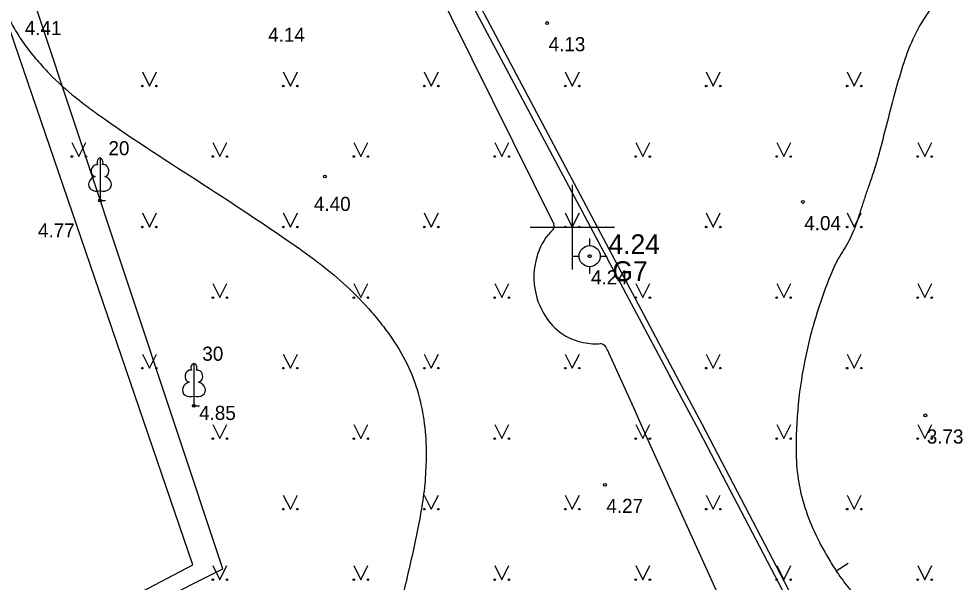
# Model space of a CAD drawing. Extents: x 519536 to 519949, y 326041 to 326519.
# Drawn here: x 519630.36 to 519663.37, y 326237.41 to 326257.39 of the extents above; entities that cross this region are included whole.
import ezdxf

# ---------------------------------------------------------------- set-up
doc = ezdxf.new("R2010")
doc.units = 0
for name, color, linetype in [('ELEK_VADP_VSPR_####_#', 7, 'Continuous'), ('ELEK_VADP_ZSPR_####_#', 7, 'Continuous'), ('GEOD_ELEM_####_####_#', 7, 'Continuous'), ('GEOD_ELEM_####_TKST_#', 7, 'Continuous'), ('RAMI_UZMR_####_####_#', 7, 'Continuous'), ('RELJ_AATZ_####_TKST_#', 7, 'Continuous'), ('RELJ_ELEM_####_####_#', 7, 'Continuous'), ('RELJ_HORZ_PAMT_####_#', 7, 'Continuous'), ('ROBZ_UZMR_####_####_#', 7, 'Continuous'), ('TERT_DIAM_####_TKST_#', 7, 'Continuous'), ('TERT_ELEM_####_####_#', 7, 'Continuous')]:
    doc.layers.add(name, color=color, linetype=linetype)

msp = doc.modelspace()

# ---------------------------------------------------------------- linework, layer by layer
at = {"layer": 'ELEK_VADP_VSPR_####_#'}
for points in [[(519636.254, 326276.486), (519649.344, 326250.104)], [(519651.219, 326245.688), (519652.226, 326243.469)], [(519652.203, 326243.518), (519652.661, 326242.509)], [(519652.661, 326242.509), (519658.632, 326229.347)]]:
    msp.add_lwpolyline(points, dxfattribs=at)
for centre, radius, start, end in [((519649.108, 326250.035), 0.246, 329.2297, 16.4233), ((519650.963, 326245.601), 0.271, 18.6921, 81.6448)]:
    msp.add_arc(centre, radius, start, end, dxfattribs=at)
msp.add_spline([(519649.319, 326249.909), (519649.226, 326249.817), (519648.743, 326248.949), (519648.702, 326247.658), (519649.63, 326246.226), (519650.879, 326245.863), (519651.002, 326245.869)], degree=3, dxfattribs=at)
at = {"layer": 'ELEK_VADP_ZSPR_####_#'}
for p, q in [((519613.575, 326320.36), (519653.671, 326244.755)), ((519630.956, 326286.932), (519653.53, 326244.585)), ((519653.439, 326244.755), (519654.391, 326242.97)), ((519653.59, 326244.906), (519654.589, 326243.023)), ((519654.391, 326242.97), (519662.926, 326226.675)), ((519654.589, 326243.023), (519663.211, 326226.562))]:
    msp.add_line(p, q, dxfattribs=at)
at = {"layer": 'GEOD_ELEM_####_####_#'}
for p, q in [((519650, 326251.5), (519650, 326250)), ((519648.5, 326250), (519650, 326250)), ((519650, 326250), (519650, 326248.5)), ((519650, 326250), (519651.5, 326250)), ((519650.616, 326249.343), (519650.616, 326249.593)), ((519649.991, 326248.968), (519650.241, 326248.968)), ((519650.991, 326248.968), (519651.241, 326248.968)), ((519650.616, 326248.343), (519650.616, 326248.593))]:
    msp.add_line(p, q, dxfattribs=at)
for radius in [0.375, 0.05]:
    msp.add_circle((519650.616, 326248.968), radius, dxfattribs=at)
at = {"layer": 'RAMI_UZMR_####_####_#'}
msp.add_lwpolyline([(519720.513, 326144.604), (519669.064, 326119.018), (519667.491, 326117.773), (519659.343, 326134.977), (519672.997, 326134.231), (519676.059, 326174.512), (519662.786, 326184.772), (519662.359, 326195.553), (519640.272, 326217.733), (519626.848, 326230.605), (519625.448, 326232.202), (519636.536, 326238.028), (519608.178, 326320.927), (519604.881, 326332.267), (519606.632, 326340.411), (519606.503, 326354.123), (519598.183, 326371.842)], dxfattribs=at)
at = {"layer": 'RELJ_ELEM_####_####_#'}
for centre in [(519649.111, 326257.233), (519641.226, 326251.79), (519633.249, 326250.945), (519658.178, 326250.89), (519650.614, 326248.969), (519650.617, 326248.968), (519636.578, 326243.662), (519662.522, 326243.326), (519651.159, 326240.866)]:
    msp.add_circle(centre, 0.05, dxfattribs=at)
at = {"layer": 'RELJ_HORZ_PAMT_####_#'}
msp.add_line((519659.363, 326237.809), (519659.78, 326238.085), dxfattribs=at)
for points in [[(519676.173, 326264.145), (519676.072, 326264.108), (519675.55, 326263.898), (519675.04, 326263.675), (519669.54, 326261.245), (519668.137, 326260.697), (519666.719, 326260.197), (519665.314, 326259.638), (519664.624, 326259.302), (519664.283, 326259.114), (519664.115, 326259.015), (519663.947, 326258.911), (519663.536, 326258.613), (519663.161, 326258.271), (519662.824, 326257.887), (519662.524, 326257.464), (519662.027, 326256.546), (519661.678, 326255.578), (519661.109, 326253.495), (519660.834, 326252.456), (519660.682, 326251.95), (519660.515, 326251.458), (519660.376, 326251.053), (519660.244, 326250.645), (519660.111, 326250.239), (519659.965, 326249.838), (519659.812, 326249.515), (519659.631, 326249.205), (519659.444, 326248.894), (519659.278, 326248.565), (519658.947, 326247.746), (519658.664, 326246.912), (519658.236, 326245.218), (519657.995, 326243.514), (519657.945, 326242.666), (519657.942, 326241.828), (519658.055, 326240.814), (519658.334, 326239.815), (519658.765, 326238.828), (519659.034, 326238.338), (519659.335, 326237.851), (519659.776, 326237.247), (519660.252, 326236.738), (519660.79, 326236.293), (519661.091, 326236.086), (519661.416, 326235.884), (519662.189, 326235.463), (519662.975, 326235.145), (519663.759, 326234.988), (519664.146, 326234.988), (519664.527, 326235.05), (519664.92, 326235.182), (519665.312, 326235.355), (519665.837, 326235.6)], [(519629.626, 326258.228), (519630.011, 326257.404), (519630.293, 326256.898), (519630.615, 326256.413), (519631.016, 326255.915), (519631.443, 326255.443), (519632.386, 326254.592), (519632.893, 326254.207), (519633.406, 326253.833), (519634.452, 326253.115), (519638.002, 326250.803), (519639.938, 326249.5), (519640.944, 326248.779), (519641.886, 326248), (519642.771, 326247.11), (519643.193, 326246.607), (519643.604, 326246.058), (519644.195, 326245.029), (519644.57, 326243.972), (519644.765, 326242.895), (519644.817, 326241.808), (519644.798, 326241.345), (519644.766, 326240.883), (519644.641, 326239.963), (519644.263, 326238.117), (519643.864, 326236.271), (519643.624, 326234.424), (519643.525, 326233.267), (519643.815, 326232.205), (519643.942, 326232.054)]]:
    msp.add_spline(points, degree=3, dxfattribs=at)
at = {"layer": 'ROBZ_UZMR_####_####_#'}
for p, q in [((519637.6, 326237.884), (519606.9, 326330.17)), ((519625.841, 326232.005), (519637.6, 326237.884))]:
    msp.add_line(p, q, dxfattribs=at)
at = {"layer": 'TERT_ELEM_####_####_#'}
for p, q in [((519634.75, 326255.5), (519635, 326255)), ((519635, 326255), (519635.25, 326255.5)), ((519639.75, 326255.5), (519640, 326255)), ((519640, 326255), (519640.25, 326255.5)), ((519644.75, 326255.5), (519645, 326255)), ((519645, 326255), (519645.25, 326255.5)), ((519649.75, 326255.5), (519650, 326255)), ((519650, 326255), (519650.25, 326255.5)), ((519654.75, 326255.5), (519655, 326255)), ((519655, 326255), (519655.25, 326255.5)), ((519659.75, 326255.5), (519660, 326255)), ((519660, 326255), (519660.25, 326255.5)), ((519632.25, 326253), (519632.5, 326252.5)), ((519632.5, 326252.5), (519632.75, 326253)), ((519637.25, 326253), (519637.5, 326252.5)), ((519637.5, 326252.5), (519637.75, 326253)), ((519642.25, 326253), (519642.5, 326252.5)), ((519642.5, 326252.5), (519642.75, 326253)), ((519647.25, 326253), (519647.5, 326252.5)), ((519647.5, 326252.5), (519647.75, 326253)), ((519652.25, 326253), (519652.5, 326252.5)), ((519652.5, 326252.5), (519652.75, 326253)), ((519657.25, 326253), (519657.5, 326252.5)), ((519657.5, 326252.5), (519657.75, 326253)), ((519662.25, 326253), (519662.5, 326252.5)), ((519662.5, 326252.5), (519662.75, 326253)), ((519633.249, 326251.292), (519633.249, 326250.945)), ((519633.249, 326250.945), (519633.449, 326250.945)), ((519634.75, 326250.5), (519635, 326250)), ((519635, 326250), (519635.25, 326250.5)), ((519639.75, 326250.5), (519640, 326250)), ((519640, 326250), (519640.25, 326250.5)), ((519644.75, 326250.5), (519645, 326250)), ((519645, 326250), (519645.25, 326250.5)), ((519649.75, 326250.5), (519650, 326250)), ((519650, 326250), (519650.25, 326250.5)), ((519654.75, 326250.5), (519655, 326250)), ((519655, 326250), (519655.25, 326250.5)), ((519659.75, 326250.5), (519660, 326250)), ((519660, 326250), (519660.25, 326250.5)), ((519637.25, 326248), (519637.5, 326247.5)), ((519637.5, 326247.5), (519637.75, 326248)), ((519642.25, 326248), (519642.5, 326247.5)), ((519642.5, 326247.5), (519642.75, 326248)), ((519647.25, 326248), (519647.5, 326247.5)), ((519647.5, 326247.5), (519647.75, 326248)), ((519652.25, 326248), (519652.5, 326247.5)), ((519652.5, 326247.5), (519652.75, 326248)), ((519657.25, 326248), (519657.5, 326247.5)), ((519657.5, 326247.5), (519657.75, 326248)), ((519662.25, 326248), (519662.5, 326247.5)), ((519662.5, 326247.5), (519662.75, 326248)), ((519634.75, 326245.5), (519635, 326245)), ((519635, 326245), (519635.25, 326245.5)), ((519639.75, 326245.5), (519640, 326245)), ((519640, 326245), (519640.25, 326245.5)), ((519644.75, 326245.5), (519645, 326245)), ((519645, 326245), (519645.25, 326245.5)), ((519649.75, 326245.5), (519650, 326245)), ((519650, 326245), (519650.25, 326245.5)), ((519654.75, 326245.5), (519655, 326245)), ((519655, 326245), (519655.25, 326245.5)), ((519659.75, 326245.5), (519660, 326245)), ((519660, 326245), (519660.25, 326245.5)), ((519636.578, 326244.009), (519636.578, 326243.662)), ((519636.578, 326243.662), (519636.778, 326243.662)), ((519637.25, 326243), (519637.5, 326242.5)), ((519637.5, 326242.5), (519637.75, 326243)), ((519642.25, 326243), (519642.5, 326242.5)), ((519642.5, 326242.5), (519642.75, 326243)), ((519647.25, 326243), (519647.5, 326242.5)), ((519647.5, 326242.5), (519647.75, 326243)), ((519652.25, 326243), (519652.5, 326242.5)), ((519652.5, 326242.5), (519652.75, 326243)), ((519657.25, 326243), (519657.5, 326242.5)), ((519657.5, 326242.5), (519657.75, 326243)), ((519662.25, 326243), (519662.5, 326242.5)), ((519662.5, 326242.5), (519662.75, 326243)), ((519639.75, 326240.5), (519640, 326240)), ((519640, 326240), (519640.25, 326240.5)), ((519644.75, 326240.5), (519645, 326240)), ((519645, 326240), (519645.25, 326240.5)), ((519649.75, 326240.5), (519650, 326240)), ((519650, 326240), (519650.25, 326240.5)), ((519654.75, 326240.5), (519655, 326240)), ((519655, 326240), (519655.25, 326240.5)), ((519659.75, 326240.5), (519660, 326240)), ((519660, 326240), (519660.25, 326240.5)), ((519637.25, 326238), (519637.5, 326237.5)), ((519637.5, 326237.5), (519637.75, 326238)), ((519642.25, 326238), (519642.5, 326237.5)), ((519642.5, 326237.5), (519642.75, 326238)), ((519647.25, 326238), (519647.5, 326237.5)), ((519647.5, 326237.5), (519647.75, 326238)), ((519652.25, 326238), (519652.5, 326237.5)), ((519652.5, 326237.5), (519652.75, 326238)), ((519657.25, 326238), (519657.5, 326237.5)), ((519657.5, 326237.5), (519657.75, 326238)), ((519662.25, 326238), (519662.5, 326237.5)), ((519662.5, 326237.5), (519662.75, 326238))]:
    msp.add_line(p, q, dxfattribs=at)
for points in [[(519633.249, 326252.445), (519633.249, 326251.292)], [(519633.339, 326252.213), (519633.338, 326252.214)], [(519636.578, 326245.162), (519636.578, 326244.009)], [(519636.668, 326244.93), (519636.667, 326244.931)]]:
    msp.add_lwpolyline(points, dxfattribs=at)
for centre, radius in [((519634.75, 326255), 0.028), ((519635.25, 326255), 0.0263), ((519639.75, 326255), 0.028), ((519640.25, 326255), 0.0263), ((519644.75, 326255), 0.028), ((519645.25, 326255), 0.0263), ((519649.75, 326255), 0.028), ((519650.25, 326255), 0.0263), ((519654.75, 326255), 0.028), ((519655.25, 326255), 0.0263), ((519659.75, 326255), 0.028), ((519660.25, 326255), 0.0263), ((519632.25, 326252.5), 0.028), ((519632.75, 326252.5), 0.0263), ((519637.25, 326252.5), 0.028), ((519637.75, 326252.5), 0.0263), ((519642.25, 326252.5), 0.028), ((519642.75, 326252.5), 0.0263), ((519647.25, 326252.5), 0.028), ((519647.75, 326252.5), 0.0263), ((519652.25, 326252.5), 0.028), ((519652.75, 326252.5), 0.0263), ((519657.25, 326252.5), 0.028), ((519657.75, 326252.5), 0.0263), ((519662.25, 326252.5), 0.028), ((519662.75, 326252.5), 0.0263), ((519634.75, 326250), 0.028), ((519635.25, 326250), 0.0263), ((519639.75, 326250), 0.028), ((519640.25, 326250), 0.0263), ((519644.75, 326250), 0.028), ((519645.25, 326250), 0.0263), ((519649.75, 326250), 0.028), ((519650.25, 326250), 0.0263), ((519654.75, 326250), 0.028), ((519655.25, 326250), 0.0263), ((519659.75, 326250), 0.028), ((519660.25, 326250), 0.0263), ((519637.25, 326247.5), 0.028), ((519637.75, 326247.5), 0.0263), ((519642.25, 326247.5), 0.028), ((519642.75, 326247.5), 0.0263), ((519647.25, 326247.5), 0.028), ((519647.75, 326247.5), 0.0263), ((519652.25, 326247.5), 0.028), ((519652.75, 326247.5), 0.0263), ((519657.25, 326247.5), 0.028), ((519657.75, 326247.5), 0.0263), ((519662.25, 326247.5), 0.028), ((519662.75, 326247.5), 0.0263), ((519634.75, 326245), 0.028), ((519635.25, 326245), 0.0263), ((519639.75, 326245), 0.028), ((519640.25, 326245), 0.0263), ((519644.75, 326245), 0.028), ((519645.25, 326245), 0.0263), ((519649.75, 326245), 0.028), ((519650.25, 326245), 0.0263), ((519654.75, 326245), 0.028), ((519655.25, 326245), 0.0263), ((519659.75, 326245), 0.028), ((519660.25, 326245), 0.0263), ((519637.25, 326242.5), 0.028), ((519637.75, 326242.5), 0.0263), ((519642.25, 326242.5), 0.028), ((519642.75, 326242.5), 0.0263), ((519647.25, 326242.5), 0.028), ((519647.75, 326242.5), 0.0263), ((519652.25, 326242.5), 0.028), ((519652.75, 326242.5), 0.0263), ((519657.25, 326242.5), 0.028), ((519657.75, 326242.5), 0.0263), ((519662.25, 326242.5), 0.028), ((519662.75, 326242.5), 0.0263), ((519639.75, 326240), 0.028), ((519640.25, 326240), 0.0263), ((519644.75, 326240), 0.028), ((519645.25, 326240), 0.0263), ((519649.75, 326240), 0.028), ((519650.25, 326240), 0.0263), ((519654.75, 326240), 0.028), ((519655.25, 326240), 0.0263), ((519659.75, 326240), 0.028), ((519660.25, 326240), 0.0263), ((519637.25, 326237.5), 0.028), ((519637.75, 326237.5), 0.0263), ((519642.25, 326237.5), 0.028), ((519642.75, 326237.5), 0.0263), ((519647.25, 326237.5), 0.028), ((519647.75, 326237.5), 0.0263), ((519652.25, 326237.5), 0.028), ((519652.75, 326237.5), 0.0263), ((519657.25, 326237.5), 0.028), ((519657.75, 326237.5), 0.0263), ((519662.25, 326237.5), 0.028), ((519662.75, 326237.5), 0.0263)]:
    msp.add_circle(centre, radius, dxfattribs=at)
for centre, major_axis, ratio, start_param, end_param in [((519633.249, 326252.295), (0, -0.15), 0.707107, 3.14537, 5.287485), ((519633.249, 326252.295), (0, -0.15), 0.707107, 0.995701, 3.137816), ((519633.121, 326252), (-0.039, -0.212), 0.861323, 3.141593, 6.283185), ((519633.377, 326252), (0.039, -0.212), 0.861323, 0, 3.141593), ((519633.159, 326251.538), (0.307, 0.095), 0.814445, 1.570796, 4.752015), ((519633.339, 326251.538), (-0.307, 0.095), 0.814445, 1.531171, 4.712389), ((519636.578, 326245.012), (0, -0.15), 0.707107, 3.14537, 5.287485), ((519636.578, 326245.012), (0, -0.15), 0.707107, 0.995701, 3.137816), ((519636.45, 326244.717), (-0.039, -0.212), 0.861323, 3.141593, 6.283185), ((519636.706, 326244.717), (0.039, -0.212), 0.861323, 0, 3.141593), ((519636.488, 326244.255), (0.307, 0.095), 0.814445, 1.570796, 4.752015), ((519636.668, 326244.255), (-0.307, 0.095), 0.814445, 1.531171, 4.712389)]:
    msp.add_ellipse(centre, major_axis=major_axis, ratio=ratio, start_param=start_param, end_param=end_param, dxfattribs=at)

# ---------------------------------------------------------------- texts
at = {"layer": 'GEOD_ELEM_####_TKST_#'}
for s, p in [('4.24', (519651.285, 326249.043)), ('G7', (519651.423, 326248.088))]:
    msp.add_text(s, height=0.7, dxfattribs=at).set_placement(p)
at = {"layer": 'RELJ_AATZ_####_TKST_#'}
for s, p in [('4.41', (519630.582, 326256.806)), ('4.14', (519639.213, 326256.568)), ('4.13', (519649.161, 326256.233)), ('4.40', (519640.836, 326250.572)), ('4.04', (519658.228, 326249.89)), (' 4.77', (519630.863, 326249.632)), ('4.24', (519650.664, 326247.969)), ('4.24', (519650.667, 326247.968)), (' 4.85', (519636.578, 326243.162)), ('3.73', (519662.572, 326242.326)), ('4.27', (519651.209, 326239.866))]:
    msp.add_text(s, height=0.5, dxfattribs=at).set_placement(p)
at = {"layer": 'TERT_DIAM_####_TKST_#'}
for s, p in [('20', (519633.549, 326252.545)), ('30', (519636.878, 326245.262))]:
    msp.add_text(s, height=0.5, dxfattribs=at).set_placement(p)

doc.saveas('drawing.dxf')
